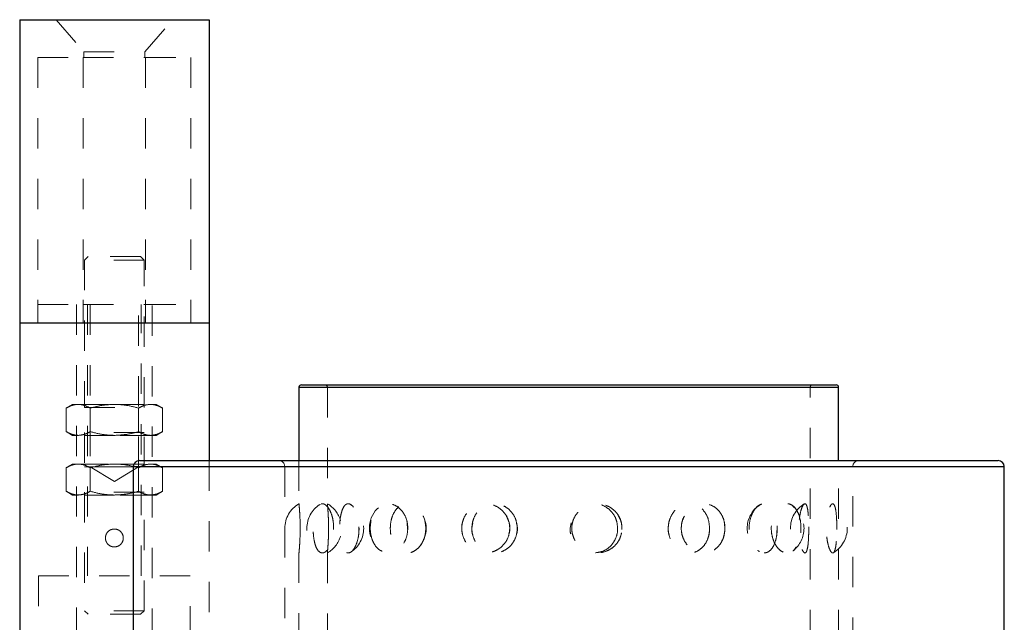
# Model space of a CAD drawing. Header units: inches. Extents: x 1802 to 2468, y -208 to -72.
# Tile 302 of 595: x 2069.9 to 2073.15, y -112.73 to -110.74. Entities that reach past the tile are written whole.
import ezdxf

# ---------------------------------------------------------------- set-up
doc = ezdxf.new("R2010")
doc.units = ezdxf.units.IN
doc.header["$LTSCALE"] = 0.5
doc.header["$MEASUREMENT"] = 0
doc.linetypes.add('HIDDEN', pattern=[0.225, 0.15, -0.075])
doc.layers.add('DIE-M-S3', color=8, linetype='Continuous')
doc.layers.add('DSS-M-S', color=53, linetype='Continuous')

msp = doc.modelspace()

# ---------------------------------------------------------------- linework, layer by layer
at = {"layer": 'DIE-M-S3', "linetype": 'Continuous', "lineweight": 25}
for p, q in [((2069.90166, -110.74167), (2070.52666, -110.74167)), ((2069.90166, -110.74167), (2069.90166, -111.74167)), ((2070.52666, -110.74167), (2070.52666, -111.74167)), ((2069.90166, -111.74167), (2070.52666, -111.74167)), ((2069.90166, -111.74167), (2070.52666, -111.74167)), ((2069.90166, -111.74167), (2069.90166, -112.77667)), ((2070.52666, -111.74167), (2070.52666, -112.19667))]:
    msp.add_line(p, q, dxfattribs=at)
at = {"layer": 'DIE-M-S3', "linetype": 'HIDDEN', "lineweight": 18}
for p, q in [((2070.02166, -110.74167), (2070.11366, -110.84751)), ((2070.31466, -110.84751), (2070.40666, -110.74167)), ((2070.11366, -110.84751), (2070.31466, -110.84751)), ((2070.11366, -110.84751), (2070.11366, -110.86667)), ((2070.31466, -110.86667), (2070.31466, -110.84751)), ((2069.96126, -110.86667), (2070.11166, -110.86667)), ((2069.96126, -110.86667), (2069.96126, -111.74167)), ((2070.11166, -110.86667), (2070.11166, -111.74167)), ((2070.11166, -110.86667), (2070.31666, -110.86667)), ((2070.11166, -110.86667), (2070.11166, -111.74167)), ((2070.31666, -110.86667), (2070.46706, -110.86667)), ((2070.31666, -110.86667), (2070.31666, -111.74167)), ((2070.31666, -110.86667), (2070.31666, -111.74167)), ((2070.46706, -110.86667), (2070.46706, -111.74167)), ((2070.12754, -111.52292), (2070.11573, -111.53473)), ((2070.31258, -111.53473), (2070.11573, -111.53473)), ((2070.11573, -111.53473), (2070.11573, -112.02095)), ((2070.30077, -111.52292), (2070.12754, -111.52292)), ((2070.31258, -111.53473), (2070.30077, -111.52292)), ((2070.31258, -112.02095), (2070.31258, -111.53473)), ((2069.96166, -111.74167), (2069.96166, -111.68167)), ((2069.96166, -111.68167), (2070.11166, -111.68167)), ((2070.08916, -111.68167), (2070.08916, -113.38467)), ((2070.11166, -111.74167), (2070.11166, -111.68167)), ((2070.11166, -111.68167), (2070.31666, -111.68167)), ((2070.11166, -111.74167), (2070.11166, -111.68167)), ((2070.12558, -111.68167), (2070.12558, -112.57667)), ((2070.13466, -111.68167), (2070.13466, -112.21767)), ((2070.29366, -112.21767), (2070.29366, -111.68167)), ((2070.30274, -112.57667), (2070.30274, -111.68167)), ((2070.31666, -111.74167), (2070.31666, -111.68167)), ((2070.31666, -111.68167), (2070.46666, -111.68167)), ((2070.31666, -111.74167), (2070.31666, -111.68167)), ((2070.33916, -113.38467), (2070.33916, -111.68167)), ((2070.46666, -111.74167), (2070.46666, -111.68167)), ((2070.07636, -112.01111), (2070.05505, -112.02342)), ((2070.05505, -112.10117), (2070.05505, -112.02342)), ((2070.07636, -112.01111), (2070.09482, -112.01111)), ((2070.09482, -112.01111), (2070.21416, -112.01111)), ((2070.11573, -112.02095), (2070.31258, -112.02095)), ((2070.1346, -112.10117), (2070.1346, -112.02342)), ((2070.21416, -112.01111), (2070.33349, -112.01111)), ((2070.29372, -112.10117), (2070.29372, -112.02342)), ((2070.33349, -112.01111), (2070.35195, -112.01111)), ((2070.37327, -112.02342), (2070.35195, -112.01111)), ((2070.37327, -112.10117), (2070.37327, -112.02342)), ((2070.05505, -112.10117), (2070.07636, -112.11347)), ((2070.09482, -112.11347), (2070.07636, -112.11347)), ((2070.21416, -112.11347), (2070.09482, -112.11347)), ((2070.31258, -112.10363), (2070.11573, -112.10363)), ((2070.11573, -112.10363), (2070.11573, -112.2178)), ((2070.33349, -112.11347), (2070.21416, -112.11347)), ((2070.31258, -112.2178), (2070.31258, -112.10363)), ((2070.35195, -112.11347), (2070.33349, -112.11347)), ((2070.35195, -112.11347), (2070.37327, -112.10117)), ((2070.07636, -112.20796), (2070.05505, -112.22027)), ((2070.05505, -112.29802), (2070.05505, -112.22027)), ((2070.07636, -112.20796), (2070.09482, -112.20796)), ((2070.09482, -112.20796), (2070.21416, -112.20796)), ((2070.11573, -112.2178), (2070.31258, -112.2178)), ((2070.1346, -112.29802), (2070.1346, -112.22027)), ((2070.13466, -112.21767), (2070.21416, -112.21767)), ((2070.13466, -112.21767), (2070.21416, -112.26544)), ((2070.21416, -112.20796), (2070.33349, -112.20796)), ((2070.21416, -112.21767), (2070.29366, -112.21767)), ((2070.21416, -112.26544), (2070.29366, -112.21767)), ((2070.29372, -112.29802), (2070.29372, -112.22027)), ((2070.33349, -112.20796), (2070.35195, -112.20796)), ((2070.37327, -112.22027), (2070.35195, -112.20796)), ((2070.37327, -112.29802), (2070.37327, -112.22027)), ((2070.52666, -112.19667), (2070.52666, -112.77667)), ((2070.05505, -112.29802), (2070.07636, -112.31032)), ((2070.09482, -112.31032), (2070.07636, -112.31032)), ((2070.21416, -112.31032), (2070.09482, -112.31032)), ((2070.31258, -112.30048), (2070.11573, -112.30048)), ((2070.11573, -112.30048), (2070.11573, -112.69221)), ((2070.33349, -112.31032), (2070.21416, -112.31032)), ((2070.31258, -112.69221), (2070.31258, -112.30048)), ((2070.35195, -112.31032), (2070.33349, -112.31032)), ((2070.35195, -112.31032), (2070.37327, -112.29802)), ((2070.46416, -112.57667), (2069.96416, -112.57667)), ((2069.96416, -112.57667), (2069.96416, -112.77667)), ((2070.46416, -112.77667), (2070.46416, -112.57667)), ((2070.31258, -112.69221), (2070.11573, -112.69221)), ((2070.11573, -112.69221), (2070.12754, -112.70402)), ((2070.30077, -112.70402), (2070.12754, -112.70402)), ((2070.30077, -112.70402), (2070.31258, -112.69221))]:
    msp.add_line(p, q, dxfattribs=at)
for points, knots in [([(2070.09482, -112.01111), (2070.0875, -112.01186), (2070.07402, -112.01323), (2070.061, -112.02022), (2070.05505, -112.02342)], [0, 0, 0, 0, 0.5431482, 1, 1, 1, 1]), ([(2070.1346, -112.02342), (2070.1271, -112.01949), (2070.11404, -112.01265), (2070.10056, -112.01157), (2070.09482, -112.01111)], [0, 0, 0, 0, 0.5742063, 1, 1, 1, 1]), ([(2070.21416, -112.01111), (2070.19952, -112.01186), (2070.17256, -112.01323), (2070.14651, -112.02022), (2070.1346, -112.02342)], [0, 0, 0, 0, 0.5431482, 1, 1, 1, 1]), ([(2070.29372, -112.02342), (2070.27871, -112.01949), (2070.25259, -112.01265), (2070.22564, -112.01157), (2070.21416, -112.01111)], [0, 0, 0, 0, 0.5742063, 1, 1, 1, 1]), ([(2070.33349, -112.01111), (2070.32617, -112.01186), (2070.31269, -112.01323), (2070.29967, -112.02022), (2070.29372, -112.02342)], [0, 0, 0, 0, 0.5431482, 1, 1, 1, 1]), ([(2070.37327, -112.02342), (2070.36577, -112.01949), (2070.35271, -112.01265), (2070.33923, -112.01157), (2070.33349, -112.01111)], [0, 0, 0, 0, 0.5742063, 1, 1, 1, 1]), ([(2070.05505, -112.10117), (2070.06257, -112.10511), (2070.07564, -112.11194), (2070.08911, -112.11302), (2070.09482, -112.11347)], [0, 0, 0, 0, 0.5762554, 1, 1, 1, 1]), ([(2070.09482, -112.11347), (2070.10212, -112.11273), (2070.1156, -112.11136), (2070.12862, -112.10437), (2070.1346, -112.10117)], [0, 0, 0, 0, 0.5410647, 1, 1, 1, 1]), ([(2070.1346, -112.10117), (2070.14966, -112.10511), (2070.17578, -112.11194), (2070.20274, -112.11302), (2070.21416, -112.11347)], [0, 0, 0, 0, 0.5762554, 1, 1, 1, 1]), ([(2070.21416, -112.11347), (2070.22874, -112.11273), (2070.2557, -112.11136), (2070.28176, -112.10437), (2070.29372, -112.10117)], [0, 0, 0, 0, 0.5410647, 1, 1, 1, 1]), ([(2070.29372, -112.10117), (2070.30124, -112.10511), (2070.31431, -112.11194), (2070.32778, -112.11302), (2070.33349, -112.11347)], [0, 0, 0, 0, 0.5762554, 1, 1, 1, 1]), ([(2070.33349, -112.11347), (2070.34079, -112.11273), (2070.35426, -112.11136), (2070.36729, -112.10437), (2070.37327, -112.10117)], [0, 0, 0, 0, 0.5410647, 1, 1, 1, 1]), ([(2070.09482, -112.20796), (2070.0875, -112.20871), (2070.07402, -112.21008), (2070.061, -112.21707), (2070.05505, -112.22027)], [0, 0, 0, 0, 0.5431482, 1, 1, 1, 1]), ([(2070.1346, -112.22027), (2070.1271, -112.21634), (2070.11404, -112.2095), (2070.10056, -112.20842), (2070.09482, -112.20796)], [0, 0, 0, 0, 0.5742063, 1, 1, 1, 1]), ([(2070.21416, -112.20796), (2070.19952, -112.20871), (2070.17256, -112.21008), (2070.14651, -112.21707), (2070.1346, -112.22027)], [0, 0, 0, 0, 0.5431482, 1, 1, 1, 1]), ([(2070.29372, -112.22027), (2070.27871, -112.21634), (2070.25259, -112.2095), (2070.22564, -112.20842), (2070.21416, -112.20796)], [0, 0, 0, 0, 0.5742063, 1, 1, 1, 1]), ([(2070.33349, -112.20796), (2070.32617, -112.20871), (2070.31269, -112.21008), (2070.29967, -112.21707), (2070.29372, -112.22027)], [0, 0, 0, 0, 0.5431482, 1, 1, 1, 1]), ([(2070.37327, -112.22027), (2070.36577, -112.21634), (2070.35271, -112.2095), (2070.33923, -112.20842), (2070.33349, -112.20796)], [0, 0, 0, 0, 0.5742063, 1, 1, 1, 1]), ([(2070.05505, -112.29802), (2070.06257, -112.30196), (2070.07564, -112.30879), (2070.08911, -112.30987), (2070.09482, -112.31032)], [0, 0, 0, 0, 0.5762554, 1, 1, 1, 1]), ([(2070.09482, -112.31032), (2070.10212, -112.30958), (2070.1156, -112.30821), (2070.12862, -112.30122), (2070.1346, -112.29802)], [0, 0, 0, 0, 0.5410647, 1, 1, 1, 1]), ([(2070.1346, -112.29802), (2070.14966, -112.30196), (2070.17578, -112.30879), (2070.20274, -112.30987), (2070.21416, -112.31032)], [0, 0, 0, 0, 0.5762554, 1, 1, 1, 1]), ([(2070.21416, -112.31032), (2070.22874, -112.30958), (2070.2557, -112.30821), (2070.28176, -112.30122), (2070.29372, -112.29802)], [0, 0, 0, 0, 0.5410647, 1, 1, 1, 1]), ([(2070.29372, -112.29802), (2070.30124, -112.30196), (2070.31431, -112.30879), (2070.32778, -112.30987), (2070.33349, -112.31032)], [0, 0, 0, 0, 0.5762554, 1, 1, 1, 1]), ([(2070.33349, -112.31032), (2070.34079, -112.30958), (2070.35426, -112.30821), (2070.36729, -112.30122), (2070.37327, -112.29802)], [0, 0, 0, 0, 0.5410647, 1, 1, 1, 1]), ([(2070.21416, -112.42251), (2070.21092, -112.42282), (2070.20444, -112.42344), (2070.19577, -112.42829), (2070.18899, -112.43553), (2070.18494, -112.44479), (2070.18422, -112.45479), (2070.18672, -112.46427), (2070.19208, -112.47246), (2070.19996, -112.47856), (2070.20786, -112.48128), (2070.21269, -112.4815), (2070.21416, -112.48156)], [0, 0, 0, 0, 0.1041565, 0.2082101, 0.314967, 0.4240788, 0.5301034, 0.6323328, 0.7359996, 0.8439856, 0.9526476, 1, 1, 1, 1]), ([(2070.21416, -112.48156), (2070.2174, -112.48125), (2070.22388, -112.48063), (2070.23254, -112.47578), (2070.23933, -112.46855), (2070.24337, -112.45928), (2070.2441, -112.44928), (2070.2416, -112.4398), (2070.23623, -112.43162), (2070.22836, -112.42552), (2070.22046, -112.42279), (2070.21563, -112.42258), (2070.21416, -112.42251)], [0, 0, 0, 0, 0.1041565, 0.2082101, 0.314967, 0.4240788, 0.5301034, 0.6323328, 0.7359996, 0.8439856, 0.9526476, 1, 1, 1, 1])]:
    msp.add_open_spline(points, degree=3, knots=knots, dxfattribs=at)
at = {"layer": 'DSS-M-S', "linetype": 'Continuous', "lineweight": 25}
for p, q in [((2070.82353, -111.95455), (2070.82353, -112.19667)), ((2070.82353, -111.95455), (2072.60478, -111.95455)), ((2070.83141, -111.94667), (2072.59691, -111.94667)), ((2072.60478, -112.19667), (2072.60478, -111.95455)), ((2070.27666, -112.21667), (2070.27666, -114.62317)), ((2070.27666, -112.21667), (2073.15166, -112.21667)), ((2070.29666, -112.19667), (2073.13166, -112.19667)), ((2073.15166, -114.62317), (2073.15166, -112.21667))]:
    msp.add_line(p, q, dxfattribs=at)
at = {"layer": 'DSS-M-S', "linetype": 'HIDDEN', "lineweight": 18}
for p, q in [((2072.60478, -111.95455), (2070.82353, -111.95455)), ((2070.91728, -111.95455), (2072.50925, -111.95455)), ((2070.91728, -111.95455), (2070.91728, -112.34008)), ((2072.51103, -116.1888), (2072.51103, -111.95455)), ((2073.15166, -112.21667), (2070.27666, -112.21667)), ((2070.77666, -112.21667), (2072.64988, -112.21667)), ((2070.77666, -112.21667), (2070.77666, -116.61417)), ((2070.82353, -112.19667), (2070.82353, -112.33924)), ((2072.60478, -116.1888), (2072.60478, -112.19667)), ((2072.65166, -116.61417), (2072.65166, -112.21667)), ((2070.8946, -112.34154), (2070.89244, -112.34238)), ((2070.99157, -112.34049), (2070.99509, -112.34306)), ((2071.08629, -112.35248), (2071.08171, -112.3559)), ((2072.33789, -112.34811), (2072.34431, -112.34401)), ((2072.45962, -112.35249), (2072.45395, -112.34671)), ((2072.49143, -112.3404), (2072.49352, -112.34008)), ((2072.58824, -112.34154), (2072.58725, -112.3406)), ((2070.92111, -112.41546), (2070.92099, -112.43853)), ((2070.93764, -112.42439), (2070.93696, -112.40253)), ((2071.02141, -112.41552), (2071.02079, -112.43853)), ((2071.18217, -112.42438), (2071.18107, -112.40254)), ((2071.39417, -112.4202), (2071.39704, -112.40171)), ((2071.71867, -112.4202), (2071.7218, -112.40169)), ((2072.22909, -112.42437), (2072.22797, -112.40254)), ((2072.40161, -112.41555), (2072.40097, -112.43853)), ((2072.59874, -112.42433), (2072.59858, -112.40257)), ((2070.82353, -112.50045), (2070.82353, -115.91571)), ((2070.91728, -112.50104), (2070.91728, -115.91656))]:
    msp.add_line(p, q, dxfattribs=at)
at = {"layer": 'DSS-M-S', "linetype": 'Continuous', "lineweight": 25}
for centre, radius, start, end in [((2070.83141, -111.95455), 0.00787, 90, 180), ((2072.59691, -111.95455), 0.00787, 0, 90), ((2070.29666, -112.21667), 0.02, 90, 180), ((2073.13166, -112.21667), 0.02, 0, 90)]:
    msp.add_arc(centre, radius, start, end, dxfattribs=at)
at = {"layer": 'DSS-M-S', "linetype": 'HIDDEN', "lineweight": 18}
for centre, radius, start, end in [((2070.90941, -111.95455), 0.00787, 0, 90), ((2072.51891, -111.95455), 0.00787, 90, 180), ((2070.75666, -112.21667), 0.02, 0, 90), ((2072.67166, -112.21667), 0.02, 90, 180), ((2070.87041, -112.4202), 0.09375, 120.05363, 239.76451), ((2070.94335, -112.4202), 0.09375, 123.27705, 236.6944), ((2070.87041, -112.4202), 0.09375, 15.46656, 59.61347), ((2070.94335, -112.4202), 0.09375, 303.70734, 56.21544), ((2072.39677, -112.4202), 0.09375, 129.20272, 230.35272), ((2072.53947, -112.4202), 0.09375, 120.78974, 238.81024), ((2072.39677, -112.4202), 0.09375, 307.96843, 52.09477), ((2072.53947, -112.4202), 0.09375, 301.00349, 58.98802), ((2071.14958, -112.4202), 0.09375, 136.62454, 223.08325), ((2071.14958, -112.4202), 0.09375, 321.50598, 38.46642), ((2070.87041, -112.4202), 0.09375, 300.12061, 344.07203)]:
    msp.add_arc(centre, radius, start, end, dxfattribs=at)
for points, knots in [([(2070.82356, -112.33924), (2070.82363, -112.33999), (2070.82378, -112.34153), (2070.82503, -112.3555), (2070.82641, -112.37651), (2070.82731, -112.3995), (2070.8274, -112.41445), (2070.82744, -112.4202)], [0, 0, 0, 0, 0.2107489, 0.4329033, 0.6520691, 0.8659855, 1, 1, 1, 1]), ([(2070.93799, -112.4202), (2070.93755, -112.42917), (2070.93667, -112.4471), (2070.92997, -112.47099), (2070.92044, -112.48945), (2070.90896, -112.5005), (2070.89711, -112.50262), (2070.88637, -112.49516), (2070.87789, -112.47885), (2070.87233, -112.45577), (2070.86986, -112.42898), (2070.87041, -112.40167), (2070.87384, -112.37664), (2070.88005, -112.35624), (2070.88889, -112.34258), (2070.89986, -112.33743), (2070.9119, -112.34178), (2070.92342, -112.35538), (2070.9325, -112.37654), (2070.93733, -112.3995), (2070.93781, -112.41445), (2070.93799, -112.4202)], [0, 0, 0, 0, 0.0520028, 0.1039827, 0.1564753, 0.2102848, 0.2652762, 0.3208623, 0.3762398, 0.4306423, 0.4836601, 0.5355284, 0.5870576, 0.6391963, 0.6925647, 0.7472181, 0.8026932, 0.8582301, 0.9130199, 0.9664974, 1, 1, 1, 1]), ([(2070.92119, -112.4202), (2070.9211, -112.41091), (2070.92092, -112.39232), (2070.91963, -112.36752), (2070.91826, -112.34939), (2070.91735, -112.33965), (2070.91738, -112.33997), (2070.91739, -112.34008)], [0, 0, 0, 0, 0.22192529, 0.44394561, 0.66364161, 0.87720303, 1, 1, 1, 1]), ([(2071.0218, -112.4202), (2071.02135, -112.4109), (2071.02045, -112.3923), (2071.01355, -112.36759), (2071.00384, -112.34913), (2070.99266, -112.33911), (2070.98176, -112.33827), (2070.97225, -112.34622), (2070.96479, -112.362), (2070.95975, -112.38421), (2070.95737, -112.41084), (2070.95785, -112.43901), (2070.96129, -112.46524), (2070.96763, -112.4861), (2070.97644, -112.49903), (2070.98689, -112.50286), (2070.99787, -112.49769), (2071.00818, -112.48433), (2071.01645, -112.46404), (2071.02111, -112.44148), (2071.0216, -112.42634), (2071.0218, -112.4202)], [0, 0, 0, 0, 0.0554579, 0.1109395, 0.1658403, 0.2192081, 0.2711117, 0.3223399, 0.3739729, 0.4268563, 0.4812619, 0.5368274, 0.5927419, 0.6480375, 0.7019377, 0.7542614, 0.8055938, 0.8569812, 0.9093952, 0.9633154, 1, 1, 1, 1]), ([(2071.18275, -112.4202), (2071.18203, -112.42917), (2071.1806, -112.4471), (2071.16955, -112.47099), (2071.15348, -112.48945), (2071.13352, -112.5005), (2071.11209, -112.50262), (2071.09173, -112.49516), (2071.07489, -112.47885), (2071.0634, -112.45577), (2071.05817, -112.42898), (2071.05934, -112.40167), (2071.06656, -112.37664), (2071.07926, -112.35624), (2071.09659, -112.34258), (2071.11714, -112.33743), (2071.13871, -112.34178), (2071.15856, -112.35538), (2071.17374, -112.37654), (2071.18166, -112.3995), (2071.18245, -112.41445), (2071.18275, -112.4202)], [0, 0, 0, 0, 0.05200279, 0.10398273, 0.15647529, 0.21028478, 0.26527623, 0.32086231, 0.3762398, 0.43064226, 0.48366013, 0.53552839, 0.58705764, 0.63919628, 0.6925647, 0.74721807, 0.80269319, 0.85823011, 0.91301991, 0.9664974, 1, 1, 1, 1]), ([(2071.24212, -112.4202), (2071.24139, -112.4109), (2071.23993, -112.3923), (2071.2286, -112.36759), (2071.21227, -112.34913), (2071.19277, -112.33911), (2071.17294, -112.33827), (2071.15481, -112.34622), (2071.1399, -112.362), (2071.1294, -112.38421), (2071.12431, -112.41084), (2071.12534, -112.43901), (2071.13266, -112.46524), (2071.14567, -112.4861), (2071.16292, -112.49903), (2071.18239, -112.50286), (2071.20194, -112.49769), (2071.21962, -112.48433), (2071.2334, -112.46404), (2071.241, -112.44148), (2071.2418, -112.42634), (2071.24212, -112.4202)], [0, 0, 0, 0, 0.0554579, 0.1109395, 0.1658403, 0.2192081, 0.2711117, 0.3223399, 0.3739729, 0.4268563, 0.4812619, 0.5368274, 0.5927419, 0.6480375, 0.7019377, 0.7542614, 0.8055938, 0.8569812, 0.9093952, 0.9633154, 1, 1, 1, 1]), ([(2071.51939, -112.4202), (2071.51852, -112.42917), (2071.51678, -112.4471), (2071.50329, -112.47099), (2071.48347, -112.48945), (2071.45848, -112.5005), (2071.43117, -112.50262), (2071.40472, -112.49516), (2071.38244, -112.47885), (2071.36699, -112.45577), (2071.3599, -112.42898), (2071.36149, -112.40167), (2071.37125, -112.37664), (2071.38824, -112.35624), (2071.41108, -112.34258), (2071.43765, -112.33743), (2071.46502, -112.34178), (2071.48977, -112.35538), (2071.50843, -112.37654), (2071.51807, -112.3995), (2071.51903, -112.41445), (2071.51939, -112.4202)], [0, 0, 0, 0, 0.0520028, 0.1039827, 0.1564753, 0.2102848, 0.2652762, 0.3208623, 0.3762398, 0.4306423, 0.4836601, 0.5355284, 0.5870576, 0.6391963, 0.6925647, 0.7472181, 0.8026932, 0.8582301, 0.9130199, 0.9664974, 1, 1, 1, 1]), ([(2071.54407, -112.4202), (2071.54318, -112.4109), (2071.54141, -112.3923), (2071.52761, -112.36759), (2071.50748, -112.34913), (2071.48304, -112.33911), (2071.4577, -112.33827), (2071.43408, -112.34622), (2071.4143, -112.362), (2071.40016, -112.38421), (2071.39323, -112.41084), (2071.39464, -112.43901), (2071.40458, -112.46524), (2071.422, -112.4861), (2071.44471, -112.49903), (2071.46984, -112.50286), (2071.49459, -112.49769), (2071.51657, -112.48433), (2071.53347, -112.46404), (2071.54271, -112.44148), (2071.54367, -112.42634), (2071.54407, -112.4202)], [0, 0, 0, 0, 0.05545789, 0.11093953, 0.16584033, 0.21920813, 0.27111168, 0.32233985, 0.37397292, 0.42685633, 0.48126186, 0.53682738, 0.59274193, 0.64803751, 0.7019377, 0.75426138, 0.80559376, 0.8569812, 0.90939522, 0.96331536, 1, 1, 1, 1]), ([(2071.88971, -112.4202), (2071.88884, -112.42917), (2071.88709, -112.4471), (2071.87349, -112.47099), (2071.85334, -112.48945), (2071.82765, -112.5005), (2071.79918, -112.50262), (2071.77121, -112.49516), (2071.74733, -112.47885), (2071.73061, -112.45577), (2071.72289, -112.42898), (2071.72462, -112.40167), (2071.73524, -112.37664), (2071.75358, -112.35624), (2071.77797, -112.34258), (2071.80597, -112.33743), (2071.8344, -112.34178), (2071.85977, -112.35538), (2071.87869, -112.37654), (2071.88839, -112.3995), (2071.88934, -112.41445), (2071.88971, -112.4202)], [0, 0, 0, 0, 0.05200279, 0.10398273, 0.15647529, 0.21028478, 0.26527623, 0.32086231, 0.3762398, 0.43064226, 0.48366013, 0.53552839, 0.58705764, 0.63919628, 0.6925647, 0.74721807, 0.80269319, 0.85823011, 0.91301991, 0.9664974, 1, 1, 1, 1]), ([(2071.87542, -112.4202), (2071.87454, -112.41091), (2071.87276, -112.39232), (2071.85888, -112.3675), (2071.83841, -112.34944), (2071.81735, -112.33985), (2071.80407, -112.34008), (2071.79971, -112.34016)], [0, 0, 0, 0, 0.2260475, 0.4521919, 0.6759687, 0.893497, 1, 1, 1, 1]), ([(2072.17889, -112.4202), (2072.17816, -112.4109), (2072.17669, -112.3923), (2072.16512, -112.36759), (2072.14788, -112.34913), (2072.12636, -112.33911), (2072.10335, -112.33827), (2072.08125, -112.34622), (2072.06224, -112.362), (2072.04835, -112.38421), (2072.04146, -112.41084), (2072.04287, -112.43901), (2072.05272, -112.46524), (2072.06971, -112.4861), (2072.09129, -112.49903), (2072.11447, -112.50286), (2072.1366, -112.49769), (2072.15571, -112.48433), (2072.17006, -112.46404), (2072.17776, -112.44148), (2072.17857, -112.42634), (2072.17889, -112.4202)], [0, 0, 0, 0, 0.0554579, 0.1109395, 0.1658403, 0.2192081, 0.2711117, 0.3223399, 0.3739729, 0.4268563, 0.4812619, 0.5368274, 0.5927419, 0.6480375, 0.7019377, 0.7542614, 0.8055938, 0.8569812, 0.9093952, 0.9633154, 1, 1, 1, 1]), ([(2072.22968, -112.4202), (2072.22895, -112.42917), (2072.2275, -112.4471), (2072.21615, -112.47099), (2072.19915, -112.48945), (2072.17719, -112.5005), (2072.15249, -112.50262), (2072.12784, -112.49516), (2072.1065, -112.47885), (2072.09139, -112.45577), (2072.08437, -112.42898), (2072.08594, -112.40167), (2072.09558, -112.37664), (2072.1121, -112.35624), (2072.13383, -112.34258), (2072.15842, -112.33743), (2072.183, -112.34178), (2072.2046, -112.35538), (2072.22049, -112.37654), (2072.22858, -112.3995), (2072.22937, -112.41445), (2072.22968, -112.4202)], [0, 0, 0, 0, 0.0520028, 0.1039827, 0.1564753, 0.2102848, 0.2652762, 0.3208623, 0.3762398, 0.4306423, 0.4836601, 0.5355284, 0.5870576, 0.6391963, 0.6925647, 0.7472181, 0.8026932, 0.8582301, 0.9130199, 0.9664974, 1, 1, 1, 1]), ([(2072.402, -112.4202), (2072.40155, -112.4109), (2072.40064, -112.3923), (2072.39339, -112.36759), (2072.38234, -112.34913), (2072.36818, -112.33911), (2072.3526, -112.33827), (2072.33725, -112.34622), (2072.32374, -112.362), (2072.31371, -112.38421), (2072.30868, -112.41084), (2072.30971, -112.43901), (2072.31688, -112.46524), (2072.32908, -112.4861), (2072.34427, -112.49903), (2072.36018, -112.50286), (2072.37497, -112.49769), (2072.38739, -112.48433), (2072.3965, -112.46404), (2072.4013, -112.44148), (2072.4018, -112.42634), (2072.402, -112.4202)], [0, 0, 0, 0, 0.0554579, 0.1109395, 0.1658403, 0.2192081, 0.2711117, 0.3223399, 0.3739729, 0.4268563, 0.4812619, 0.5368274, 0.5927419, 0.6480375, 0.7019377, 0.7542614, 0.8055938, 0.8569812, 0.9093952, 0.9633154, 1, 1, 1, 1]), ([(2072.48051, -112.4202), (2072.48005, -112.42917), (2072.47915, -112.4471), (2072.472, -112.47099), (2072.4611, -112.48945), (2072.44667, -112.5005), (2072.43001, -112.50262), (2072.41294, -112.49516), (2072.39782, -112.47885), (2072.38694, -112.45577), (2072.38183, -112.42898), (2072.38298, -112.40167), (2072.38997, -112.37664), (2072.40182, -112.35624), (2072.41712, -112.34258), (2072.43405, -112.33743), (2072.45053, -112.34178), (2072.46462, -112.35538), (2072.47475, -112.37654), (2072.47982, -112.3995), (2072.48031, -112.41445), (2072.48051, -112.4202)], [0, 0, 0, 0, 0.0520028, 0.1039827, 0.1564753, 0.2102848, 0.2652762, 0.3208623, 0.3762398, 0.4306423, 0.4836601, 0.5355284, 0.5870576, 0.6391963, 0.6925647, 0.7472181, 0.8026932, 0.8582301, 0.9130199, 0.9664974, 1, 1, 1, 1]), ([(2072.50618, -112.4202), (2072.50609, -112.4109), (2072.50589, -112.3923), (2072.50421, -112.36759), (2072.50127, -112.34913), (2072.49692, -112.33911), (2072.49146, -112.33827), (2072.4855, -112.34622), (2072.47984, -112.362), (2072.4754, -112.38421), (2072.4731, -112.41084), (2072.47358, -112.43901), (2072.47683, -112.46524), (2072.48213, -112.4861), (2072.4883, -112.49903), (2072.49419, -112.50286), (2072.49907, -112.49769), (2072.50266, -112.48433), (2072.50496, -112.46404), (2072.50603, -112.44148), (2072.50614, -112.42634), (2072.50618, -112.4202)], [0, 0, 0, 0, 0.05545789, 0.11093953, 0.16584033, 0.21920813, 0.27111168, 0.32233985, 0.37397292, 0.42685633, 0.48126186, 0.53682738, 0.59274193, 0.64803751, 0.7019377, 0.75426138, 0.80559376, 0.8569812, 0.90939522, 0.96331536, 1, 1, 1, 1]), ([(2072.59882, -112.4202), (2072.59872, -112.42917), (2072.59852, -112.4471), (2072.59682, -112.47099), (2072.59389, -112.48945), (2072.5895, -112.5005), (2072.58375, -112.50262), (2072.57721, -112.49516), (2072.57093, -112.47885), (2072.56616, -112.45577), (2072.56385, -112.42898), (2072.56437, -112.40167), (2072.56751, -112.37664), (2072.57263, -112.35624), (2072.57886, -112.34258), (2072.5852, -112.33743), (2072.59073, -112.34178), (2072.59489, -112.35538), (2072.5975, -112.37654), (2072.59867, -112.3995), (2072.59878, -112.41445), (2072.59882, -112.4202)], [0, 0, 0, 0, 0.0520028, 0.1039827, 0.1564753, 0.2102848, 0.2652762, 0.3208623, 0.3762398, 0.4306423, 0.4836601, 0.5355284, 0.5870576, 0.6391963, 0.6925647, 0.7472181, 0.8026932, 0.8582301, 0.9130199, 0.9664974, 1, 1, 1, 1]), ([(2071.51654, -112.43725), (2071.51745, -112.43439), (2071.52106, -112.42305), (2071.51891, -112.40214), (2071.51161, -112.38692), (2071.50814, -112.37969)], [0, 0, 0, 0, 0.1500688, 0.5961174, 1, 1, 1, 1]), ([(2071.88901, -112.42438), (2071.88912, -112.41677), (2071.88936, -112.40097), (2071.88213, -112.38696), (2071.87838, -112.3797)], [0, 0, 0, 0, 0.4816395, 1, 1, 1, 1]), ([(2072.09582, -112.37969), (2072.09229, -112.3873), (2072.08634, -112.40011), (2072.08564, -112.41441), (2072.08536, -112.4202)], [0, 0, 0, 0, 0.5945328, 1, 1, 1, 1]), ([(2070.82744, -112.4202), (2070.82735, -112.42917), (2070.82718, -112.4471), (2070.82599, -112.47099), (2070.82464, -112.48945), (2070.82362, -112.5005), (2070.82341, -112.50262), (2070.82414, -112.49517), (2070.82548, -112.47884), (2070.82681, -112.4558), (2070.82758, -112.42906), (2070.82735, -112.41123), (2070.82725, -112.4025)], [0, 0, 0, 0, 0.0972944, 0.194546, 0.2927568, 0.3934314, 0.4963174, 0.600316, 0.7039243, 0.8057083, 0.9049019, 1, 1, 1, 1]), ([(2071.36283, -112.40254), (2071.36276, -112.40271), (2071.36065, -112.40819), (2071.36078, -112.41429), (2071.3609, -112.4202)], [0, 0, 0, 0, 0.0314944, 1, 1, 1, 1]), ([(2071.54101, -112.40168), (2071.54194, -112.40469), (2071.5456, -112.41653), (2071.54528, -112.431), (2071.54134, -112.44042), (2071.54096, -112.44133)], [0, 0, 0, 0, 0.2358528, 0.9266931, 1, 1, 1, 1]), ([(2071.72608, -112.40254), (2071.726, -112.40271), (2071.72371, -112.40819), (2071.72385, -112.41429), (2071.72398, -112.4202)], [0, 0, 0, 0, 0.0315841, 1, 1, 1, 1]), ([(2071.87465, -112.41554), (2071.87533, -112.42348), (2071.87611, -112.43243), (2071.87269, -112.44041), (2071.8723, -112.44132)], [0, 0, 0, 0, 0.8870897, 1, 1, 1, 1]), ([(2072.17825, -112.41554), (2072.17882, -112.42348), (2072.17947, -112.43243), (2072.17662, -112.4404), (2072.17631, -112.4413)], [0, 0, 0, 0, 0.8875813, 1, 1, 1, 1]), ([(2072.5061, -112.4156), (2072.50611, -112.42335), (2072.50613, -112.4405), (2072.50488, -112.46521), (2072.5024, -112.48621), (2072.49845, -112.49863), (2072.49454, -112.50304), (2072.49198, -112.50041), (2072.49138, -112.49979)], [0, 0, 0, 0, 0.1645914, 0.3646825, 0.5625585, 0.7554411, 0.9426821, 1, 1, 1, 1]), ([(2070.91732, -112.50104), (2070.91731, -112.50116), (2070.91717, -112.5026), (2070.9177, -112.4971), (2070.9188, -112.48449), (2070.92015, -112.464), (2070.92105, -112.44149), (2070.92115, -112.42634), (2070.92119, -112.4202)], [0, 0, 0, 0, 0.0177457, 0.222929, 0.4283323, 0.6378391, 0.853366, 1, 1, 1, 1]), ([(2071.39605, -112.43853), (2071.39604, -112.4385), (2071.39392, -112.43281), (2071.39404, -112.42649), (2071.39417, -112.4202)], [0, 0, 0, 0, 0.0039724, 1, 1, 1, 1]), ([(2071.72072, -112.43853), (2071.72071, -112.43851), (2071.7184, -112.43281), (2071.71854, -112.42649), (2071.71867, -112.4202)], [0, 0, 0, 0, 0.003985, 1, 1, 1, 1]), ([(2071.80241, -112.50081), (2071.80998, -112.49981), (2071.82606, -112.49768), (2071.84767, -112.4842), (2071.86479, -112.46408), (2071.87406, -112.44147), (2071.87503, -112.42633), (2071.87542, -112.4202)], [0, 0, 0, 0, 0.19018775, 0.40424557, 0.62257971, 0.84718768, 1, 1, 1, 1]), ([(2072.04426, -112.43853), (2072.04425, -112.43851), (2072.04216, -112.43281), (2072.04228, -112.42649), (2072.0424, -112.4202)], [0, 0, 0, 0, 0.0039978, 1, 1, 1, 1]), ([(2072.2191, -112.46163), (2072.22056, -112.45944), (2072.22523, -112.45243), (2072.22645, -112.44341), (2072.22729, -112.43721)], [0, 0, 0, 0, 0.3133655, 1, 1, 1, 1]), ([(2072.45377, -112.49423), (2072.45418, -112.49405), (2072.45841, -112.4922), (2072.46149, -112.48683), (2072.46427, -112.48198)], [0, 0, 0, 0, 0.0978025, 1, 1, 1, 1]), ([(2070.8896, -112.49565), (2070.89053, -112.49688), (2070.89374, -112.50109), (2070.89776, -112.50071), (2070.90061, -112.50045)], [0, 0, 0, 0, 0.2908836, 1, 1, 1, 1]), ([(2070.99691, -112.49674), (2070.99666, -112.49708), (2070.99602, -112.49794), (2070.99534, -112.49801), (2070.99492, -112.49806)], [0, 0, 0, 0, 0.3926784, 1, 1, 1, 1]), ([(2071.08167, -112.48381), (2071.08273, -112.48529), (2071.08704, -112.49131), (2071.09314, -112.49379), (2071.09774, -112.49566)], [0, 0, 0, 0, 0.2469247, 1, 1, 1, 1]), ([(2072.34355, -112.49673), (2072.34315, -112.49662), (2072.34106, -112.49604), (2072.33923, -112.49382), (2072.33775, -112.49204)], [0, 0, 0, 0, 0.1922486, 1, 1, 1, 1])]:
    msp.add_open_spline(points, degree=3, knots=knots, dxfattribs=at)

doc.saveas('drawing.dxf')
